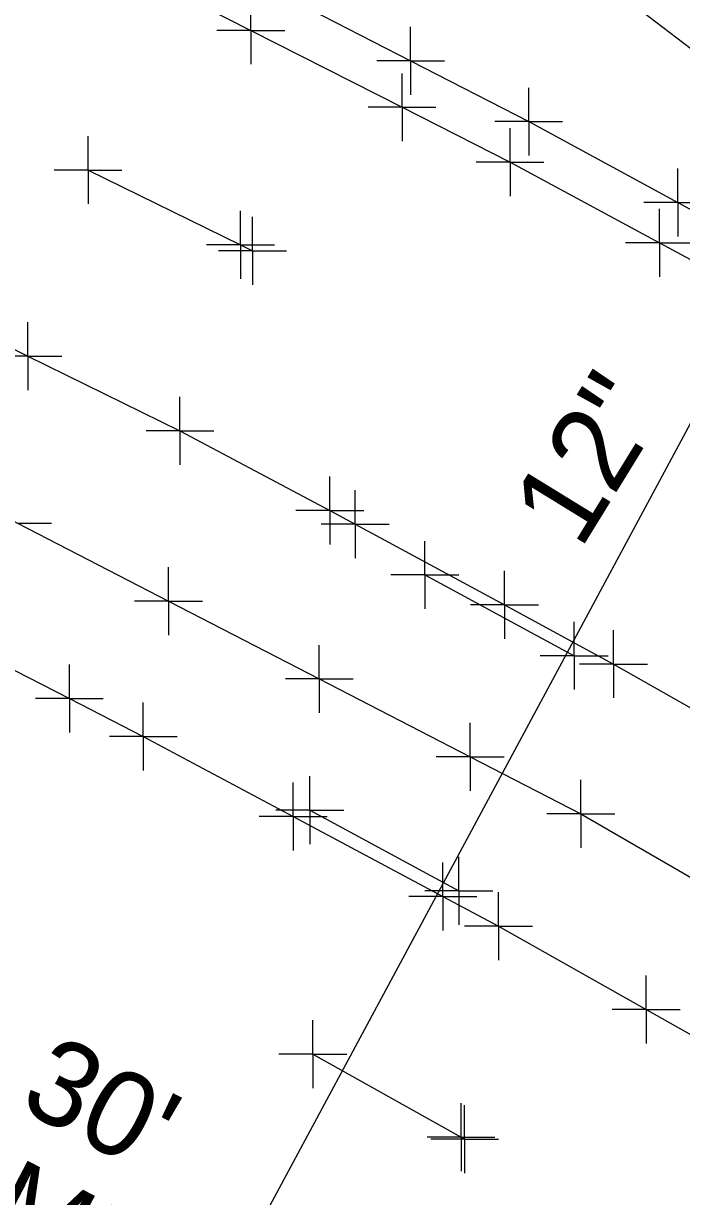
# Model space of a CAD drawing. Extents: x 0 to 1944463, y 0 to 420651.
# Drawn here: x 1942785.8 to 1942824.6, y 417789.8 to 417858.9 of the extents above; entities that cross this region are included whole.
import ezdxf

# ---------------------------------------------------------------- set-up
doc = ezdxf.new("R2010")
doc.units = 0
for name, color, linetype in [('SUR - DRG - Storm Sewer', 7, 'Continuous'), ('SUR - DRG - Storm Sewer Text', 7, 'Continuous'), ('SUR - DTM - Breaklines', 7, 'Continuous'), ('SUR - DTM - Breaklines - Points - Locators', 7, 'Continuous'), ('SUR - TR-CTRL - Pavement Marking', 7, 'Continuous'), ('SUR - TR-CTRL - Pavement Marking - Points - Locators', 7, 'Continuous'), ('SUR - TRAN - Features', 7, 'Continuous'), ('SUR - UTL - Fiber Optic Cable (Underground) Text', 7, 'Continuous')]:
    doc.layers.add(name, color=color, linetype=linetype)

msp = doc.modelspace()

# ---------------------------------------------------------------- linework, layer by layer
at = {"layer": 'SUR - DRG - Storm Sewer'}
msp.add_lwpolyline([(1942794.441, 417778.275), (1942833.658, 417851.258)], dxfattribs=at)
at = {"layer": 'SUR - DTM - Breaklines'}
msp.add_lwpolyline([(1942706.496, 417864.602), (1942715.785, 417860.899), (1942725.074, 417857.195), (1942728.142, 417855.972), (1942737.3, 417851.955), (1942746.457, 417847.938), (1942755.615, 417843.922), (1942764.773, 417839.905), (1942767.692, 417838.624), (1942776.578, 417834.037), (1942785.464, 417829.45), (1942794.35, 417824.863), (1942803.236, 417820.277), (1942812.122, 417815.69), (1942818.635, 417812.328), (1942827.298, 417807.331), (1942835.96, 417802.335), (1942844.622, 417797.339), (1942853.285, 417792.343), (1942860.379, 417788.251), (1942868.814, 417782.88), (1942877.25, 417777.509), (1942885.685, 417772.138), (1942894.12, 417766.767)], dxfattribs=at)
at = {"layer": 'SUR - DTM - Breaklines - Points - Locators'}
for p, q in [((1942785.464, 417829.45), (1942787.464, 417829.45)), ((1942794.35, 417824.863), (1942794.35, 417826.863)), ((1942794.35, 417824.863), (1942792.35, 417824.863)), ((1942794.35, 417824.863), (1942796.35, 417824.863)), ((1942794.35, 417824.863), (1942794.35, 417822.863)), ((1942803.236, 417820.277), (1942803.236, 417822.277)), ((1942803.236, 417820.277), (1942801.236, 417820.277)), ((1942803.236, 417820.277), (1942805.236, 417820.277)), ((1942803.236, 417820.277), (1942803.236, 417818.277)), ((1942812.122, 417815.69), (1942812.122, 417817.69)), ((1942812.122, 417815.69), (1942810.122, 417815.69)), ((1942812.122, 417815.69), (1942814.122, 417815.69)), ((1942812.122, 417815.69), (1942812.122, 417813.69)), ((1942818.635, 417812.328), (1942818.635, 417814.328)), ((1942818.635, 417812.328), (1942816.635, 417812.328)), ((1942818.635, 417812.328), (1942820.635, 417812.328)), ((1942818.635, 417812.328), (1942818.635, 417810.328))]:
    msp.add_line(p, q, dxfattribs=at)
at = {"layer": 'SUR - TR-CTRL - Pavement Marking'}
for points in [[(1942743.821, 417883.68), (1942753.017, 417879.751), (1942762.213, 417875.823), (1942770.046, 417872.476), (1942779.106, 417868.245), (1942788.166, 417864.013), (1942790.281, 417863.025), (1942799.195, 417858.492), (1942808.108, 417853.959), (1942814.469, 417850.724), (1942823.271, 417845.977), (1942832.073, 417841.23), (1942837.137, 417838.5), (1942845.787, 417833.481), (1942854.436, 417828.462), (1942863.086, 417823.444), (1942865.149, 417822.246), (1942873.606, 417816.91), (1942882.063, 417811.573), (1942888.586, 417807.457), (1942896.946, 417801.969)], [(1942820.575, 417860.908), (1942827.182, 417855.861), (1942835.972, 417851.093), (1942840.268, 417848.763), (1942849.015, 417843.916), (1942857.762, 417839.069), (1942863.226, 417836.041), (1942871.8, 417830.896), (1942874.691, 417829.162), (1942883.214, 417823.932), (1942891.086, 417819.102), (1942899.495, 417813.69)], [(1942789.614, 417850.262), (1942798.588, 417845.851), (1942799.294, 417845.504)], [(1942772.498, 417845.953), (1942781.476, 417841.549), (1942786.072, 417839.295), (1942795.028, 417834.902), (1942803.852, 417830.199), (1942805.346, 417829.403), (1942814.138, 417824.639), (1942820.568, 417821.156), (1942829.263, 417816.216), (1942837.079, 417811.776), (1942845.687, 417806.687), (1942849.257, 417804.577), (1942857.825, 417799.421), (1942863.118, 417796.235), (1942871.595, 417790.931), (1942880.073, 417785.627), (1942880.966, 417785.069), (1942889.317, 417779.568), (1942894.238, 417776.326)], [(1942765.257, 417830.796), (1942774.22, 417826.361), (1942779.617, 417823.691), (1942788.514, 417819.126), (1942792.869, 417816.891), (1942801.689, 417812.177), (1942810.508, 417807.464), (1942813.783, 417805.714), (1942822.492, 417800.801), (1942831.202, 417795.887), (1942837.075, 417792.574), (1942845.682, 417787.484), (1942854.29, 417782.394), (1942858.407, 417779.959), (1942866.964, 417774.785), (1942874.398, 417770.29), (1942882.852, 417764.949), (1942890.364, 417760.204), (1942898.733, 417754.731)], [(1942809.444, 417826.405), (1942818.251, 417821.648)], [(1942802.681, 417812.545), (1942811.458, 417807.789)], [(1942802.855, 417798.168), (1942811.582, 417793.285), (1942811.795, 417793.166)]]:
    msp.add_lwpolyline(points, dxfattribs=at)
at = {"layer": 'SUR - TR-CTRL - Pavement Marking - Points - Locators'}
for p, q in [((1942799.195, 417858.492), (1942799.195, 417860.492)), ((1942799.195, 417858.492), (1942797.195, 417858.492)), ((1942799.195, 417858.492), (1942801.195, 417858.492)), ((1942799.195, 417858.492), (1942799.195, 417856.492)), ((1942808.108, 417853.959), (1942808.108, 417855.959)), ((1942808.108, 417853.959), (1942806.108, 417853.959)), ((1942808.108, 417853.959), (1942810.108, 417853.959)), ((1942808.108, 417853.959), (1942808.108, 417851.959)), ((1942789.614, 417850.262), (1942789.614, 417852.262)), ((1942814.469, 417850.724), (1942814.469, 417852.724)), ((1942814.469, 417850.724), (1942812.469, 417850.724)), ((1942814.469, 417850.724), (1942816.469, 417850.724)), ((1942814.469, 417850.724), (1942814.469, 417848.724)), ((1942789.614, 417850.262), (1942787.614, 417850.262)), ((1942789.614, 417850.262), (1942791.614, 417850.262)), ((1942789.614, 417850.262), (1942789.614, 417848.262)), ((1942823.271, 417845.977), (1942823.271, 417847.977)), ((1942798.588, 417845.851), (1942798.588, 417847.851)), ((1942799.294, 417845.504), (1942799.294, 417847.504)), ((1942798.588, 417845.851), (1942796.588, 417845.851)), ((1942798.588, 417845.851), (1942800.588, 417845.851)), ((1942798.588, 417845.851), (1942798.588, 417843.851)), ((1942823.271, 417845.977), (1942821.271, 417845.977)), ((1942823.271, 417845.977), (1942825.271, 417845.977)), ((1942823.271, 417845.977), (1942823.271, 417843.977)), ((1942799.294, 417845.504), (1942797.294, 417845.504)), ((1942799.294, 417845.504), (1942801.294, 417845.504)), ((1942799.294, 417845.504), (1942799.294, 417843.504)), ((1942786.072, 417839.295), (1942786.072, 417841.295)), ((1942786.072, 417839.295), (1942784.072, 417839.295)), ((1942786.072, 417839.295), (1942788.072, 417839.295)), ((1942786.072, 417839.295), (1942786.072, 417837.295)), ((1942795.028, 417834.902), (1942795.028, 417836.902)), ((1942795.028, 417834.902), (1942793.028, 417834.902)), ((1942795.028, 417834.902), (1942797.028, 417834.902)), ((1942795.028, 417834.902), (1942795.028, 417832.902)), ((1942803.852, 417830.199), (1942803.852, 417832.199)), ((1942805.346, 417829.403), (1942805.346, 417831.403)), ((1942803.852, 417830.199), (1942801.852, 417830.199)), ((1942803.852, 417830.199), (1942805.852, 417830.199)), ((1942803.852, 417830.199), (1942803.852, 417828.199)), ((1942805.346, 417829.403), (1942803.346, 417829.403)), ((1942805.346, 417829.403), (1942807.346, 417829.403)), ((1942805.346, 417829.403), (1942805.346, 417827.403)), ((1942809.444, 417826.405), (1942809.444, 417828.405)), ((1942814.138, 417824.639), (1942814.138, 417826.639)), ((1942809.444, 417826.405), (1942807.444, 417826.405)), ((1942809.444, 417826.405), (1942811.444, 417826.405)), ((1942809.444, 417826.405), (1942809.444, 417824.405)), ((1942814.138, 417824.639), (1942812.138, 417824.639)), ((1942814.138, 417824.639), (1942816.138, 417824.639)), ((1942814.138, 417824.639), (1942814.138, 417822.639)), ((1942818.251, 417821.648), (1942818.251, 417823.648)), ((1942820.568, 417821.156), (1942820.568, 417823.156)), ((1942818.251, 417821.648), (1942816.251, 417821.648)), ((1942818.251, 417821.648), (1942820.251, 417821.648)), ((1942818.251, 417821.648), (1942818.251, 417819.648)), ((1942788.514, 417819.126), (1942788.514, 417821.126)), ((1942820.568, 417821.156), (1942818.568, 417821.156)), ((1942820.568, 417821.156), (1942822.568, 417821.156)), ((1942820.568, 417821.156), (1942820.568, 417819.156)), ((1942788.514, 417819.126), (1942786.514, 417819.126)), ((1942788.514, 417819.126), (1942790.514, 417819.126)), ((1942788.514, 417819.126), (1942788.514, 417817.126)), ((1942792.869, 417816.891), (1942792.869, 417818.891)), ((1942792.869, 417816.891), (1942790.869, 417816.891)), ((1942792.869, 417816.891), (1942794.869, 417816.891)), ((1942792.869, 417816.891), (1942792.869, 417814.891)), ((1942801.689, 417812.177), (1942801.689, 417814.177)), ((1942802.681, 417812.545), (1942802.681, 417814.545)), ((1942801.689, 417812.177), (1942799.689, 417812.177)), ((1942802.681, 417812.545), (1942800.681, 417812.545)), ((1942801.689, 417812.177), (1942803.689, 417812.177)), ((1942801.689, 417812.177), (1942801.689, 417810.177)), ((1942802.681, 417812.545), (1942804.681, 417812.545)), ((1942802.681, 417812.545), (1942802.681, 417810.545)), ((1942810.508, 417807.464), (1942810.508, 417809.464)), ((1942811.458, 417807.789), (1942811.458, 417809.789)), ((1942810.508, 417807.464), (1942808.508, 417807.464)), ((1942811.458, 417807.789), (1942809.458, 417807.789)), ((1942810.508, 417807.464), (1942812.508, 417807.464)), ((1942810.508, 417807.464), (1942810.508, 417805.464)), ((1942811.458, 417807.789), (1942813.458, 417807.789)), ((1942811.458, 417807.789), (1942811.458, 417805.789)), ((1942813.783, 417805.714), (1942813.783, 417807.714)), ((1942813.783, 417805.714), (1942811.783, 417805.714)), ((1942813.783, 417805.714), (1942815.783, 417805.714)), ((1942813.783, 417805.714), (1942813.783, 417803.714)), ((1942822.492, 417800.801), (1942822.492, 417802.801)), ((1942822.492, 417800.801), (1942820.492, 417800.801)), ((1942822.492, 417800.801), (1942824.492, 417800.801)), ((1942822.492, 417800.801), (1942822.492, 417798.801)), ((1942802.855, 417798.168), (1942802.855, 417800.168)), ((1942802.855, 417798.168), (1942800.855, 417798.168)), ((1942802.855, 417798.168), (1942804.855, 417798.168)), ((1942802.855, 417798.168), (1942802.855, 417796.168)), ((1942811.582, 417793.285), (1942811.582, 417795.285)), ((1942811.795, 417793.166), (1942811.795, 417795.166)), ((1942811.582, 417793.285), (1942809.582, 417793.285)), ((1942811.795, 417793.166), (1942809.795, 417793.166)), ((1942811.582, 417793.285), (1942813.582, 417793.285)), ((1942811.582, 417793.285), (1942811.582, 417791.285)), ((1942811.795, 417793.166), (1942813.795, 417793.166)), ((1942811.795, 417793.166), (1942811.795, 417791.166))]:
    msp.add_line(p, q, dxfattribs=at)
at = {"layer": 'SUR - TRAN - Features'}
for p, q in [((1942808.615, 417856.696), (1942808.615, 417858.696)), ((1942808.615, 417856.696), (1942806.615, 417856.696)), ((1942808.615, 417856.696), (1942810.615, 417856.696)), ((1942808.615, 417856.696), (1942808.615, 417854.696)), ((1942815.567, 417853.113), (1942815.567, 417855.113)), ((1942815.567, 417853.113), (1942813.567, 417853.113)), ((1942815.567, 417853.113), (1942817.567, 417853.113)), ((1942815.567, 417853.113), (1942815.567, 417851.113)), ((1942824.359, 417848.347), (1942824.359, 417850.347)), ((1942824.359, 417848.347), (1942822.359, 417848.347)), ((1942824.359, 417848.347), (1942826.359, 417848.347)), ((1942824.359, 417848.347), (1942824.359, 417846.347))]:
    msp.add_line(p, q, dxfattribs=at)
msp.add_lwpolyline([(1942799.725, 417861.277), (1942808.615, 417856.696), (1942815.567, 417853.113), (1942824.359, 417848.347), (1942833.15, 417843.582), (1942833.405, 417843.443), (1942842.112, 417838.524), (1942850.818, 417833.605), (1942856.096, 417830.623), (1942864.658, 417825.457), (1942873.22, 417820.29), (1942877.962, 417817.43), (1942886.414, 417812.085), (1942894.204, 417807.16)], dxfattribs=at)

# ---------------------------------------------------------------- texts
at = {"layer": 'SUR - DRG - Storm Sewer Text'}
msp.add_text('12"', height=5, rotation=58.4133, dxfattribs=at).set_placement((1942818.609, 417827.83))
at = {"layer": 'SUR - UTL - Fiber Optic Cable (Underground) Text'}
for s, p in [("TOP-1061.30'", (1942756.427, 417810.187)), ('EX. FIBER MH', (1942752.955, 417803.54))]:
    msp.add_text(s, height=4.99999, rotation=332.42224, dxfattribs=at).set_placement(p)

doc.saveas('drawing.dxf')
